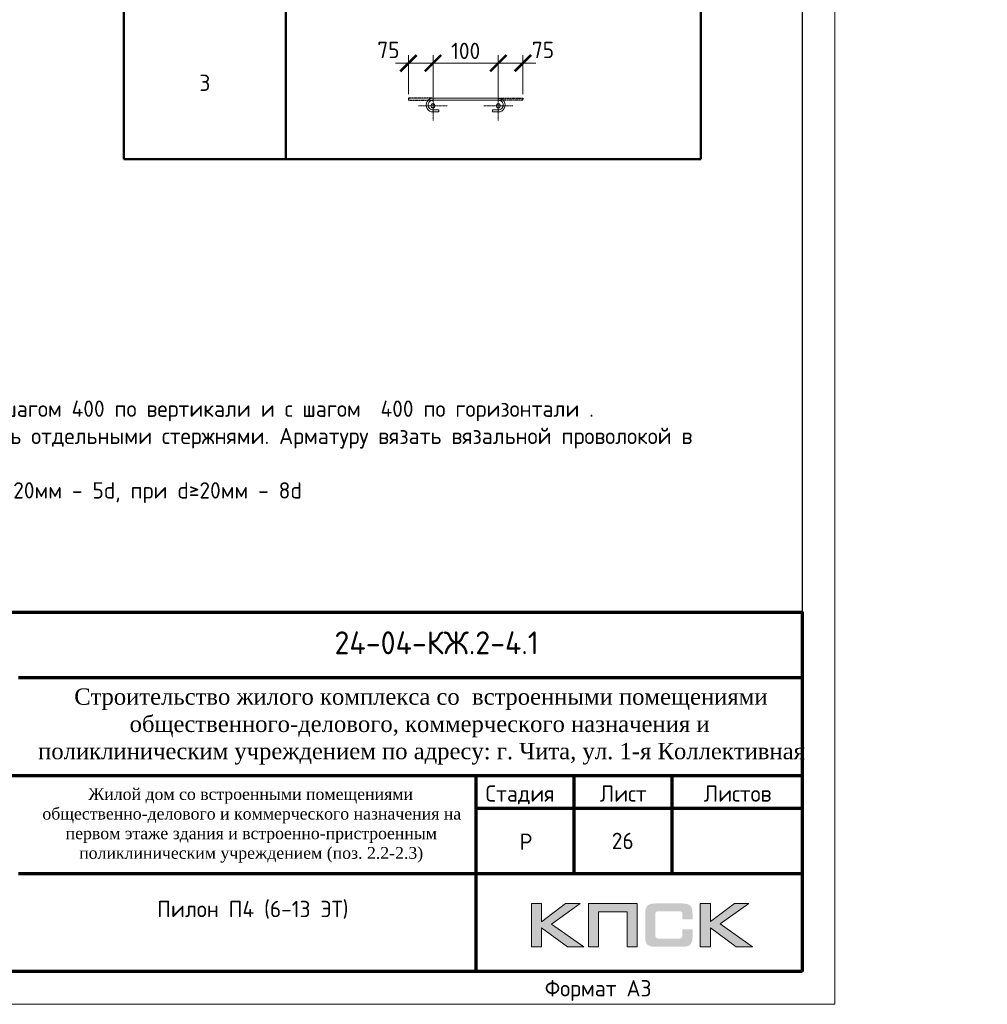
# Model space of a CAD drawing. Header units: millimetres. Extents: x 263826 to 1718326, y -423071 to 70137.
# Tile 312 of 486: x 617464 to 632279, y -265573 to -250508. Entities that reach past the tile are written whole.
import ezdxf
from ezdxf.enums import TextEntityAlignment as Align

# ---------------------------------------------------------------- set-up
doc = ezdxf.new("R2010")
doc.units = ezdxf.units.MM
doc.linetypes.add('CENTER2', pattern=[28.575, 19.05, -3.175, 3.175, -3.175])
doc.linetypes.add('GOST2.303 4', pattern=[7, 5, -2, 0])
for name, color, linetype in [('PDF7_Text', 7, 'Continuous'), ('Рамка печать', 7, 'Continuous'), ('ТОЛСТЫЕ_ОСНОВНЫЕ', 6, 'Continuous')]:
    doc.layers.add(name, color=color, linetype=linetype)
for name, color, linetype, lineweight in [('Арм_шпильки', 143, 'Continuous', 18), ('Выноски', 20, 'Continuous', 20), ('Каркасы ригель', 3, 'Continuous', 0), ('Осевая', 10, 'CENTER2', 20), ('подоснова', 151, 'Continuous', 5), ('поз.', 2, 'Continuous', 25), ('размер', 1, 'Continuous', 25), ('РАЗМЕРЫ', 1, 'Continuous', 9), ('Рамка', 7, 'Continuous', 70), ('Текст', 7, 'Continuous', 25), ('ТОНКИЕ', 7, 'Continuous', 9)]:
    doc.layers.add(name, color=color, linetype=linetype, lineweight=lineweight)
doc.styles.add('GOST 2.304', font='CS_Gost2304.shx')
doc.styles.add('GOST-2.304_Type-B', font='GOST_Common.ttf')
doc.styles.add('PDF Times New Roman', font='times.ttf')
doc.styles.add('style1', font='GOST_Common.ttf', dxfattribs={"height": 500})
doc.styles.add('ГОСТ', font='GOST_Common.ttf')
doc.dimstyles.new('мой', dxfattribs={"dimscale": 100, "dimtxt": 2.5, "dimasz": 2.5, "dimexe": 1.25, "dimexo": 0.625, "dimtad": 1, "dimdec": 0, "dimtxsty": 'GOST-2.304_Type-B', "dimblk": 'ARCHTICK', "dimcen": 2.5, "dimdle": 2, "dimaunit": 1, "dimadec": 1, "dimazin": 2, "dimtfac": 1, "dimtdec": 0, "dimtmove": 1, "dimatfit": 3, "dimfxl": 1, "dimtfill": 1, "dimlwd": -1, "dimlwe": -1, "dimarcsym": 0})

# ---------------------------------------------------------------- blocks, each defined once
blk = doc.blocks.new('штамп кж1.1')
at = {"layer": 'Рамка печать', "lineweight": 20}
h = blk.add_hatch(color=0, dxfattribs=at)
h.paths.add_polyline_path([(419458, -85094), (419234, -85094), (418867, -85370), (418867, -85094), (418712, -85094), (418712, -85757), (418867, -85757), (418867, -85466), (419264, -85757), (419512, -85757), (419019, -85406)])
h.paths.add_polyline_path([(419737, -85219), (420175, -85219), (420175, -85757), (420329, -85757), (420329, -85094), (420165, -85094), (419583, -85094), (419583, -85251), (419583, -85757), (419737, -85757)])
h.paths.add_polyline_path([(421451, -85091), (421295, -85091), (421295, -85754), (421451, -85754), (421451, -85462), (421847, -85754), (422095, -85754), (421602, -85403), (422041, -85091), (421818, -85091), (421451, -85367)])
blk.add_hatch(color=204, dxfattribs=at).paths.add_polyline_path([(421166, -85165), (421164, -85157), (421161, -85151), (421158, -85145), (421154, -85139), (421151, -85134), (421147, -85129), (421143, -85124), (421139, -85120), (421133, -85117), (421128, -85113), (421122, -85109), (421115, -85107), (421108, -85104), (421100, -85101), (421093, -85099), (421075, -85096), (421056, -85093), (421035, -85092), (421012, -85091), (420617, -85091), (420594, -85092), (420573, -85093), (420553, -85096), (420536, -85099), (420528, -85102), (420521, -85104), (420514, -85107), (420508, -85110), (420502, -85113), (420496, -85117), (420491, -85120), (420486, -85124), (420482, -85129), (420478, -85134), (420474, -85139), (420471, -85145), (420468, -85151), (420466, -85158), (420463, -85165), (420461, -85172), (420457, -85188), (420455, -85206), (420453, -85226), (420453, -85248), (420453, -85596), (420453, -85618), (420455, -85638), (420457, -85656), (420461, -85673), (420463, -85680), (420466, -85687), (420468, -85694), (420471, -85700), (420474, -85705), (420478, -85711), (420482, -85716), (420486, -85720), (420491, -85725), (420496, -85728), (420502, -85731), (420508, -85735), (420514, -85738), (420521, -85740), (420528, -85743), (420536, -85745), (420553, -85749), (420573, -85751), (420594, -85753), (420617, -85754), (421012, -85754), (421035, -85753), (421056, -85752), (421075, -85749), (421092, -85746), (421100, -85743), (421108, -85741), (421115, -85738), (421122, -85735), (421128, -85732), (421133, -85728), (421139, -85725), (421143, -85720), (421147, -85716), (421151, -85711), (421154, -85706), (421158, -85700), (421161, -85694), (421164, -85688), (421166, -85680), (421169, -85673), (421172, -85656), (421175, -85639), (421176, -85618), (421177, -85596), (421177, -85487), (421022, -85487), (421022, -85576), (421022, -85582), (421021, -85588), (421020, -85594), (421019, -85599), (421017, -85604), (421015, -85608), (421012, -85612), (421008, -85616), (421005, -85619), (421001, -85622), (420996, -85624), (420991, -85626), (420987, -85627), (420981, -85628), (420974, -85628), (420968, -85629), (420649, -85629), (420644, -85628), (420639, -85628), (420635, -85626), (420631, -85624), (420627, -85621), (420624, -85618), (420620, -85615), (420617, -85611), (420615, -85607), (420613, -85603), (420611, -85598), (420609, -85593), (420607, -85584), (420607, -85574), (420607, -85256), (420607, -85250), (420607, -85245), (420609, -85240), (420610, -85235), (420611, -85231), (420613, -85228), (420616, -85225), (420619, -85221), (420622, -85218), (420626, -85216), (420630, -85214), (420634, -85212), (420639, -85211), (420643, -85210), (420649, -85210), (420654, -85210), (420968, -85210), (420974, -85210), (420981, -85210), (420986, -85212), (420991, -85213), (420996, -85215), (421000, -85217), (421004, -85220), (421008, -85223), (421011, -85227), (421014, -85231), (421017, -85235), (421019, -85240), (421020, -85245), (421021, -85250), (421022, -85257), (421022, -85263), (421022, -85336), (421177, -85336), (421177, -85248), (421176, -85226), (421175, -85206), (421172, -85188), (421168, -85172)])
at = {"layer": 'Рамка', "color": 7}
for p, q in [((410858, -81634), (422858, -81634)), ((404358, -83134), (422858, -83134)), ((419358, -83134), (419358, -84634)), ((420858, -83134), (420858, -84634)), ((417858, -83634), (422858, -83634)), ((417858, -83634), (422858, -83634)), ((410858, -84634), (422858, -84634))]:
    blk.add_line(p, q, dxfattribs=at)
at = {"layer": 'Рамка'}
blk.add_line((417858, -83134), (417858, -86134), dxfattribs=at)
blk.add_lwpolyline([(422858, -86134), (404358, -86134), (404358, -80634), (422858, -80634)], close=True, dxfattribs=at)
at = {"layer": 'Рамка печать', "color": 0, "lineweight": 20}
for points in [[(418712, -85757), (418712, -85094), (418867, -85094), (418867, -85370), (419234, -85094), (419458, -85094), (419019, -85406), (419512, -85757), (419264, -85757), (418867, -85466), (418867, -85757), (418712, -85757)], [(419737, -85757), (419737, -85219), (420175, -85219), (420175, -85757), (420329, -85757), (420329, -85094), (420165, -85094), (419583, -85094), (419583, -85251), (419583, -85757), (419737, -85757)], [(421295, -85754), (421295, -85091), (421451, -85091), (421451, -85367), (421818, -85091), (422041, -85091), (421602, -85403), (422095, -85754), (421847, -85754), (421451, -85462), (421451, -85754), (421295, -85754)]]:
    blk.add_lwpolyline(points, close=True, dxfattribs=at)
at = {"layer": 'PDF7_Text', "insert": (410912, -84467), "char_height": 180, "width": 6881.02, "attachment_point": 7, "style": 'PDF Times New Roman'}
blk.add_mtext('\\pi1015.18152;Жилой дом со встроенными помещениями \\P\\pi311.27381;общественно-делового и коммерческого назначения на \\P\\pi667.38051;первом этаже здания и встроенно-пристроенным \\P\\pi874.76335;поликлиническим учреждением (поз. 2.2-2.3)', dxfattribs=at)
at = {"layer": 'Текст', "color": 7, "style": 'ГОСТ'}
blk.add_text('24-04-КЖ.2-4.1', height=350, dxfattribs=at).set_placement((417259, -81103), align=Align.MIDDLE_CENTER)
for s, p in [('Стадия', (418009, -83534)), ('Лист', (419758, -83534)), ('Листов', (421350, -83534)), ('Р', (418530, -84272))]:
    blk.add_text(s, height=250, dxfattribs=at).set_placement(p)
at = {"layer": 'Текст', "color": 7, "insert": (411117, -81801), "char_height": 250, "attachment_point": 1, "style": 'ГОСТ'}
blk.add_mtext_dynamic_manual_height_columns('\\pi594.35517;{\\fTimes New Roman|b0|i0|c204|p18;\\C256;Строительство жилого комплекса со  встроенными помещениями \\P\\pi1441.86779;общественного-делового, коммерческого назначения и \\P\\pi41.3631;поликлиническим учреждением по адресу: г. Чита, ул. 1-я Коллективная}', width=11543.07, gutter_width=12.5, heights=[0], dxfattribs=at)
blk = doc.blocks.new('*T811')
at = {"layer": 'Выноски', "color": 0, "linetype": 'ByBlock', "lineweight": 50, "transparency": 16777216}
for p, q in [((0, 0), (8834, 0)), ((0, 0), (0, -4943)), ((2484, 0), (2484, -4943)), ((8834, 0), (8834, -4943)), ((0, -2606), (8834, -2606)), ((0, -4943), (8834, -4943))]:
    blk.add_line(p, q, dxfattribs=at)
at = {"layer": 'Выноски', "color": 0, "transparency": 16777216, "char_height": 250, "width": 2183.67, "attachment_point": 5, "style": 'GOST-2.304_Type-B'}
for s, insert in [('2', (1242, -1303)), ('3', (1242, -3774))]:
    blk.add_mtext(s, dxfattribs=dict(at, insert=insert))
blk = doc.blocks.new('*U57')
for p, q in [((-8, 0), (-7, 7.2)), ((-7, -7.2), (-8, 0)), ((-7, 7.2), (-4.2, 14)), ((-4.2, 14), (0.2, 19.8)), ((0.2, 19.8), (6, 24.2)), ((6, 24.2), (12.8, 27)), ((12.8, 27), (20, 28)), ((44, 28), (20, 28)), ((20, 20), (44, 20)), ((44, 20), (44, 28)), ((262.7, 28), (286.7, 28)), ((262.7, 20), (262.7, 28)), ((286.7, 20), (262.7, 20)), ((293.9, 27), (286.7, 28)), ((300.7, 24.2), (293.9, 27)), ((306.5, 19.8), (300.7, 24.2)), ((310.9, 14), (306.5, 19.8)), ((313.7, 7.2), (310.9, 14)), ((314.7, 0), (313.7, 7.2)), ((-4.2, -14), (-7, -7.2)), ((0.2, -19.8), (-4.2, -14)), ((6, -24.2), (0.2, -19.8)), ((12.8, -27), (6, -24.2)), ((20, -28), (12.8, -27)), ((20, -28), (286.7, -28)), ((286.7, -28), (293.9, -27)), ((293.9, -27), (300.7, -24.2)), ((300.7, -24.2), (306.5, -19.8)), ((306.5, -19.8), (310.9, -14)), ((310.9, -14), (313.7, -7.2)), ((313.7, -7.2), (314.7, 0))]:
    blk.add_line(p, q)
at = {"color": 0, "linetype": 'ByBlock', "lineweight": -2}
for p, q in [((0, 0), (0.7, 5.2)), ((0.7, 5.2), (2.7, 10)), ((2.7, 10), (5.9, 14.1)), ((5.9, 14.1), (10, 17.3)), ((10, 17.3), (14.8, 19.3)), ((14.8, 19.3), (20, 20)), ((291.8, 19.3), (286.7, 20)), ((296.7, 17.3), (291.8, 19.3)), ((300.8, 14.1), (296.7, 17.3)), ((304, 10), (300.8, 14.1)), ((306, 5.2), (304, 10)), ((306.7, 0), (306, 5.2)), ((0.7, -5.2), (0, 0)), ((2.7, -10), (0.7, -5.2)), ((5.9, -14.1), (2.7, -10)), ((10, -17.3), (5.9, -14.1)), ((14.8, -19.3), (10, -17.3)), ((20, -20), (14.8, -19.3)), ((20, -20), (286.7, -20)), ((286.7, -20), (291.8, -19.3)), ((291.8, -19.3), (296.7, -17.3)), ((296.7, -17.3), (300.8, -14.1)), ((300.8, -14.1), (304, -10)), ((304, -10), (306, -5.2)), ((306, -5.2), (306.7, 0))]:
    blk.add_line(p, q, dxfattribs=at)
at = {"style": 'GOST 2.304', "oblique": 15, "flags": 9}
for tag, p in [('ДИАМЕТР', (117.8, -62.2)), ('ДЛИНА', (118.1, -72.5)), ('ПОЗИЦИЯ', (118, -56.6)), ('КЛАСС', (118, -67.8)), ('МАССА', (118.7, -78.2))]:
    blk.add_attdef(tag, p, '', height=2.5, dxfattribs=at)
blk = doc.blocks.new('_ArchTick')
at = {"color": 0, "linetype": 'ByBlock', "const_width": 0.15}
blk.add_lwpolyline([(-0.5, -0.5), (0.5, 0.5)], dxfattribs=at)
blk = doc.blocks.new('*D812')
at = {"layer": 'DEFPOINTS', "color": 0, "transparency": 16777216}
for p in [(624792, -251173), (623792, -251710), (624792, -251709)]:
    blk.add_point(p, dxfattribs=at)
at = {"layer": 'РАЗМЕРЫ', "color": 0, "linetype": 'Continuous', "transparency": 16777216}
for p, q in [((623792, -251647), (623792, -251048)), ((624792, -251647), (624792, -251048)), ((623592, -251173), (624992, -251173))]:
    blk.add_line(p, q, dxfattribs=at)
at = {"layer": 'РАЗМЕРЫ', "color": 0, "transparency": 16777216, "xscale": 250, "yscale": 250, "zscale": 250, "rotation": 180}
blk.add_blockref('_ArchTick', (623792, -251173), dxfattribs=at)
at = {"layer": 'РАЗМЕРЫ', "color": 0, "transparency": 16777216, "xscale": 250, "yscale": 250, "zscale": 250}
blk.add_blockref('_ArchTick', (624792, -251173), dxfattribs=at)
at = {"layer": 'РАЗМЕРЫ', "color": 0, "lineweight": 0, "transparency": 16777216, "insert": (624292, -250985), "char_height": 250, "attachment_point": 5, "style": 'GOST-2.304_Type-B', "bg_fill": 3, "box_fill_scale": 1.1, "bg_fill_color": 256, "bg_fill_true_color": 13158600, "bg_fill_transparency": 0}
blk.add_mtext('100', dxfattribs=at)
blk = doc.blocks.new('*D826')
at = {"layer": 'DEFPOINTS', "color": 0, "transparency": 16777216}
for p in [(623416, -251173), (623416, -251709), (623792, -251710)]:
    blk.add_point(p, dxfattribs=at)
at = {"layer": 'РАЗМЕРЫ', "color": 0, "linetype": 'Continuous', "transparency": 16777216}
for p, q in [((623416, -251647), (623416, -251048)), ((623792, -251647), (623792, -251048)), ((623992, -251173), (623216, -251173))]:
    blk.add_line(p, q, dxfattribs=at)
at = {"layer": 'РАЗМЕРЫ', "color": 0, "transparency": 16777216, "xscale": 250, "yscale": 250, "zscale": 250}
blk.add_blockref('_ArchTick', (623792, -251173), dxfattribs=at)
at = {"layer": 'РАЗМЕРЫ', "color": 0, "lineweight": 0, "transparency": 16777216, "insert": (623109, -250971), "char_height": 250, "attachment_point": 5, "style": 'GOST-2.304_Type-B', "bg_fill": 3, "box_fill_scale": 1.1, "bg_fill_color": 256, "bg_fill_true_color": 13158600, "bg_fill_transparency": 0}
blk.add_mtext('75', dxfattribs=at)
at = {"layer": 'РАЗМЕРЫ', "color": 0, "transparency": 16777216, "xscale": 250, "yscale": 250, "zscale": 250, "rotation": 180}
blk.add_blockref('_ArchTick', (623416, -251173), dxfattribs=at)
blk = doc.blocks.new('*D827')
at = {"layer": 'DEFPOINTS', "color": 0, "transparency": 16777216}
for p in [(625168, -251173), (624792, -251710), (625168, -251709)]:
    blk.add_point(p, dxfattribs=at)
at = {"layer": 'РАЗМЕРЫ', "color": 0, "linetype": 'Continuous', "transparency": 16777216}
for p, q in [((624792, -251647), (624792, -251048)), ((625168, -251647), (625168, -251048)), ((624592, -251173), (625368, -251173))]:
    blk.add_line(p, q, dxfattribs=at)
at = {"layer": 'РАЗМЕРЫ', "color": 0, "transparency": 16777216, "xscale": 250, "yscale": 250, "zscale": 250, "rotation": 180}
blk.add_blockref('_ArchTick', (624792, -251173), dxfattribs=at)
at = {"layer": 'РАЗМЕРЫ', "color": 0, "lineweight": 0, "transparency": 16777216, "insert": (625475, -250971), "char_height": 250, "attachment_point": 5, "style": 'GOST-2.304_Type-B', "bg_fill": 3, "box_fill_scale": 1.1, "bg_fill_color": 256, "bg_fill_true_color": 13158600, "bg_fill_transparency": 0}
blk.add_mtext('75', dxfattribs=at)
at = {"layer": 'РАЗМЕРЫ', "color": 0, "transparency": 16777216, "xscale": 250, "yscale": 250, "zscale": 250}
blk.add_blockref('_ArchTick', (625168, -251173), dxfattribs=at)
blk = doc.blocks.new('*U46')
at = {"layer": 'ТОЛСТЫЕ_ОСНОВНЫЕ', "color": 6}
blk.add_lwpolyline([(20, 5), (415, 5), (415, 292), (20, 292)], close=True, dxfattribs=at)
at = {"layer": 'ТОНКИЕ'}
blk.add_lwpolyline([(0, 0), (420, 0), (420, 297), (0, 297)], close=True, dxfattribs=at)
at = {"layer": 'Текст', "style": 'style1'}
blk.add_text('Формат А3', height=2.5, dxfattribs=at).set_placement((375.57, 1.2))
blk = doc.blocks.new('*T822')
at = {"layer": 'Каркасы ригель', "color": 0, "linetype": 'ByBlock', "lineweight": -2, "transparency": 16777216}
for p, q in [((0, 0), (1500, 0)), ((0, -1000), (1500, -1000))]:
    blk.add_line(p, q, dxfattribs=at)
at = {"layer": 'Каркасы ригель', "color": 0, "linetype": 'ByBlock', "lineweight": 50, "transparency": 16777216}
for p, q in [((0, 0), (0, -1000)), ((1500, 0), (1500, -1000))]:
    blk.add_line(p, q, dxfattribs=at)
at = {"layer": 'Каркасы ригель', "color": 0, "linetype": 'Continuous', "lineweight": 0, "transparency": 16777216, "insert": (750, -500), "char_height": 250, "width": 1000, "attachment_point": 5, "style": 'ГОСТ'}
blk.add_mtext('26', dxfattribs=at)

msp = doc.modelspace()

# ---------------------------------------------------------------- linework, layer by layer
at = {"layer": 'Осевая', "ltscale": 0.1}
for p, q in [((624016.27523, -251825.70445, 3100), (623568.00622, -251825.70445, 3100)), ((625016.21796, -251825.70445, 3100), (624567.94896, -251825.70445, 3100))]:
    msp.add_line(p, q, dxfattribs=at)
at = {"layer": 'подоснова'}
for centre in [(623792.14073, -251825.70445, 3100), (624792.08346, -251825.70445, 3100)]:
    msp.add_circle(centre, 31.98713, dxfattribs=at)

# ---------------------------------------------------------------- block references
for name, p in [('*T811', (619057.065, -247699.2702, 3100)), ('*T822', (625946.49922, -262573.15111, 3100))]:
    msp.add_blockref(name, p)
at = {"layer": 'Арм_шпильки', "color": 3, "xscale": 3.75, "yscale": 3.75, "zscale": 3.75, "rotation": 180}
msp.add_blockref('*U57', (624867.11209, -251814.08495, 3100), dxfattribs=at)
at = {"layer": 'размер'}
for p in [(72562.48214, -178938.92976, 3100), (116435.21723, -178938.92976, 3100), (161542.0621, -178938.92976, 3100), (206588.17476, -178938.92976, 3100)]:
    msp.add_blockref('штамп кж1.1', p, dxfattribs=at)

# ---------------------------------------------------------------- texts
at = {"ltscale": 100, "char_height": 250, "width": 17398.1240905, "attachment_point": 1, "style": 'GOST-2.304_Type-B'}
for insert in [(521291.13242, -255917.83127, 3100), (566397.97729, -255917.83127, 3100), (611444.08996, -255917.83127, 3100)]:
    msp.add_mtext('\\pi-750,l750,t750,5000;1.^IОбщие примечания см. лист 1\\P2.^IШпильки поз.3 устанавливать с шагом 400 по вертикали и с шагом  400 по горизонтали .\\P3.^IАрмирование пилонов  выполнять отдельными стержнями. Арматуру вязать вязальной проволокой в каждом пересечении.\\P{\\C7;4.^IДиаметр оправки стержня при d<20мм - 5d, при d≥20мм - 8d}', dxfattribs=dict(at, insert=insert))
at = {"layer": 'Текст', "color": 7, "char_height": 250, "attachment_point": 1, "style": 'ГОСТ'}
for s, insert in [('\\pi3500;{\\C0;\\P\\pi1309.09091;План пилонов} 6-13-го этажа{\\H1.83333x; }', (483420.8066, -263573.15111, 3100)), ('\\pi3500;{\\C256;\\P\\pi2159.09091;Пилон П1 (6-13 ЭТ)}', (527293.54168, -263573.15111, 3100)), ('\\pi3500;{\\C256;\\P\\pi2134.09091;Пилон П2 (6-13 ЭТ)}', (572400.38655, -263573.15111, 3100)), ('\\pi3500;{\\C256;\\P\\pi2121.59091;Пилон П4 (6-13 ЭТ)}', (617446.49922, -263573.15111, 3100))]:
    msp.add_mtext_dynamic_manual_height_columns(s, width=7000, gutter_width=12.5, heights=[1500], dxfattribs=dict(at, insert=insert))

# ---------------------------------------------------------------- next in the draw order: dimensions: what is measured, and where the dimension line sits
at = {"layer": 'РАЗМЕРЫ', "color": 146, "lineweight": 0, "true_color": 0x006272}
dim = msp.add_linear_dim(base=(624792.11209, -251172.55374, 3100), p1=(623792.14073, -251709.84117, 3100), p2=(624792.11209, -251709.08495, 3100), text='100', dimstyle='мой', dxfattribs=at)
dim.commit()
dim.dimension.update_dxf_attribs({"geometry": '*D812', "text_midpoint": (624292.12641, -250985.05374, 3100)})

# ---------------------------------------------------------------- next in the draw order: linework, layer by layer
at = {"layer": 'поз.', "linetype": 'GOST2.303 4', "ltscale": 0.4, "elevation": 3100}
for points in [[(623792.11209, -251709.08495), (623416.11209, -251709.08495), (623416.11209, -251739.08495), (623790.83432, -251739.25317)], [(624792.11209, -251709.08495), (625168.11209, -251709.08495), (625168.11209, -251739.08495), (624793.38986, -251739.25317)]]:
    msp.add_lwpolyline(points, dxfattribs=at)

# ---------------------------------------------------------------- next in the draw order: dimensions: what is measured, and where the dimension line sits
at = {"layer": 'РАЗМЕРЫ', "color": 146, "lineweight": 0}
dim = msp.add_linear_dim(base=(623416.11209, -251172.55374, 3100), p1=(623792.14073, -251709.84117, 3100), p2=(623416.11209, -251709.08495, 3100), text='75', dimstyle='мой', dxfattribs=at)
dim.commit()
dim.dimension.update_dxf_attribs({"geometry": '*D826', "text_midpoint": (623109.26868, -251158.30195, 3100), "dimtype": 160})
dim = msp.add_linear_dim(base=(625168.11209, -251172.55374, 3100), p1=(624792.08346, -251709.84117, 3100), p2=(625168.11209, -251709.08495, 3100), angle=180, text='75', dimstyle='мой', dxfattribs=at)
dim.commit()
dim.dimension.update_dxf_attribs({"geometry": '*D827', "text_midpoint": (625474.95551, -251158.30195, 3100), "dimtype": 160})

# ---------------------------------------------------------------- next in the draw order: linework, layer by layer
at = {"layer": 'Осевая', "ltscale": 0.1}
for p, q in [((623792.14073, -251601.56994, 3100), (623792.14073, -252049.83895, 3100)), ((624792.08346, -251601.56994, 3100), (624792.08346, -252049.83895, 3100))]:
    msp.add_line(p, q, dxfattribs=at)

# ---------------------------------------------------------------- next in the draw order: block references
at = {"xscale": 100, "yscale": 100, "zscale": 100}
msp.add_blockref('*U46', (587946.49922, -265573.15111, 3100), dxfattribs=at)

doc.saveas('drawing.dxf')
